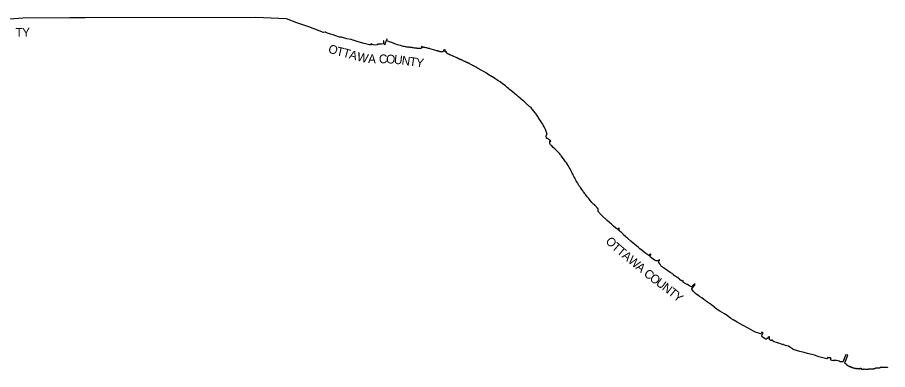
# Model space of a CAD drawing. Extents: x 1588073 to 2013523, y 1090242 to 1357120.
# Drawn here: x 1754621 to 1853753, y 1280661 to 1320847 of the extents above; entities that cross this region are included whole.
import ezdxf

# ---------------------------------------------------------------- set-up
doc = ezdxf.new("R2010")
doc.units = 0
doc.layers.add('GM_X_Adjacent_County', color=7, linetype='Continuous')
doc.layers.add('GM_X_Adjacent_County_Text', color=7, linetype='Continuous')

msp = doc.modelspace()

# ---------------------------------------------------------------- linework, layer by layer
at = {"layer": 'GM_X_Adjacent_County'}
for points in [[(1787832, 1319750), (1786447, 1320242), (1785294, 1320689), (1781799, 1320847), (1762345, 1320806), (1762296, 1320805), (1761604, 1320795), (1761238, 1320794), (1760933, 1320790), (1760605, 1320782), (1755256, 1320749), (1752697, 1320573)], [(1853760, 1280930), (1853747, 1280921), (1853742, 1280905), (1853735, 1280902), (1853720, 1280898), (1853577, 1280890), (1853486, 1280893), (1853300, 1280893), (1853208, 1280887), (1853027, 1280900), (1853015, 1280911), (1853017, 1280924), (1853013, 1280931), (1853000, 1280935), (1852987, 1280931), (1852981, 1280920), (1852979, 1280914), (1852966, 1280901), (1852953, 1280904), (1852942, 1280907), (1852928, 1280903), (1852896, 1280875), (1852884, 1280856), (1852881, 1280848), (1852880, 1280839), (1852870, 1280835), (1852814, 1280825), (1852789, 1280828), (1852753, 1280834), (1852727, 1280831), (1852705, 1280831), (1852696, 1280835), (1852648, 1280831), (1852620, 1280827), (1852593, 1280823), (1852555, 1280832), (1852537, 1280833), (1852505, 1280842), (1852472, 1280826), (1852426, 1280831), (1852378, 1280830), (1852341, 1280807), (1852338, 1280792), (1852338, 1280782), (1852331, 1280774), (1852314, 1280755), (1852292, 1280740), (1852242, 1280740), (1852203, 1280734), (1852182, 1280726), (1852172, 1280714), (1852155, 1280713), (1852098, 1280703), (1852057, 1280702), (1852002, 1280701), (1851876, 1280698), (1851698, 1280703), (1851666, 1280712), (1851642, 1280718), (1851626, 1280724), (1851610, 1280725), (1851599, 1280718), (1851594, 1280710), (1851586, 1280705), (1851573, 1280705), (1851564, 1280696), (1851552, 1280689), (1851512, 1280683), (1851410, 1280680), (1851364, 1280678), (1851341, 1280683), (1851312, 1280682), (1851267, 1280682), (1851201, 1280687), (1851167, 1280699), (1851134, 1280693), (1851107, 1280698), (1851093, 1280708), (1851077, 1280711), (1851046, 1280703), (1851015, 1280693), (1850987, 1280674), (1850943, 1280661), (1850893, 1280661), (1850831, 1280675), (1850821, 1280688), (1850823, 1280700), (1850815, 1280733), (1850799, 1280746), (1850783, 1280744), (1850770, 1280749), (1850759, 1280747), (1850749, 1280745), (1850746, 1280737), (1850738, 1280737), (1850726, 1280742), (1850715, 1280760), (1850693, 1280771), (1850670, 1280777), (1850650, 1280768), (1850627, 1280762), (1850613, 1280770), (1850600, 1280776), (1850586, 1280774), (1850577, 1280754), (1850559, 1280752), (1850549, 1280757), (1850532, 1280766), (1850522, 1280764), (1850511, 1280735), (1850520, 1280725), (1850504, 1280714), (1850485, 1280714), (1850471, 1280728), (1850463, 1280748), (1850447, 1280753), (1850415, 1280749), (1850407, 1280733), (1850389, 1280736), (1850375, 1280739), (1850369, 1280749), (1850364, 1280759), (1850352, 1280762), (1850343, 1280758), (1850324, 1280755), (1850312, 1280749), (1850300, 1280753), (1850292, 1280761), (1850283, 1280772), (1850268, 1280776), (1850247, 1280776), (1850233, 1280765), (1850230, 1280760), (1850229, 1280746), (1850212, 1280739), (1850188, 1280737), (1850153, 1280737), (1850130, 1280746), (1850106, 1280771), (1850066, 1280790), (1850048, 1280799), (1850034, 1280799), (1850024, 1280792), (1850001, 1280789), (1849981, 1280789), (1849952, 1280795), (1849931, 1280808), (1849909, 1280809), (1849877, 1280828), (1849843, 1280841), (1849820, 1280834), (1849792, 1280849), (1849753, 1280864), (1849748, 1280877), (1849698, 1280897), (1849659, 1280906), (1849628, 1280907), (1849611, 1280913), (1849602, 1280919), (1849584, 1280932), (1849582, 1280945), (1849570, 1280952), (1849559, 1280956), (1849554, 1280963), (1849550, 1280973), (1849541, 1280973), (1849536, 1280967), (1849525, 1280956), (1849518, 1280947), (1849514, 1280942), (1849489, 1280954), (1849479, 1280964), (1849470, 1280964), (1849462, 1280965), (1849452, 1280974), (1849440, 1280976), (1849425, 1280976), (1849415, 1280995), (1849406, 1281002), (1849403, 1281009), (1849397, 1281016), (1849390, 1281016), (1849376, 1281016), (1849358, 1281024), (1849316, 1281054), (1849307, 1281055), (1849294, 1281057), (1849288, 1281066), (1849280, 1281070), (1849272, 1281070), (1849263, 1281070), (1849260, 1281065), (1849262, 1281059), (1849255, 1281059), (1849248, 1281072), (1849246, 1281093), (1849245, 1281105), (1849228, 1281116), (1849217, 1281117), (1849207, 1281121), (1849202, 1281127), (1849188, 1281114), (1849181, 1281116), (1849181, 1281125), (1849177, 1281134), (1849172, 1281138), (1849150, 1281126), (1849138, 1281130), (1849129, 1281144), (1849129, 1281159), (1849106, 1281159), (1849107, 1281170), (1849101, 1281185), (1849110, 1281205), (1849088, 1281235), (1849072, 1281255), (1849056, 1281279), (1849042, 1281283), (1849031, 1281285), (1849004, 1281295), (1848986, 1281320), (1848971, 1281341), (1848960, 1281346), (1848953, 1281343), (1848942, 1281338), (1848882, 1281395), (1848876, 1281405), (1848877, 1281418), (1849231, 1282300), (1848992, 1282333), (1848974, 1282291), (1848679, 1281573), (1848665, 1281557), (1848640, 1281550), (1848313, 1281545), (1848299, 1281556), (1848260, 1281618), (1848239, 1281633), (1848124, 1281665), (1847916, 1281684), (1847731, 1281688), (1847687, 1281697), (1847660, 1281711), (1847648, 1281724), (1847635, 1281724), (1847627, 1281704), (1847585, 1281663), (1847441, 1281717), (1847330, 1281728), (1847292, 1281752), (1847278, 1281781), (1847285, 1282006), (1847265, 1282013), (1847221, 1281998), (1846980, 1282007), (1846941, 1282016), (1846928, 1282036), (1846905, 1282036), (1846892, 1282007), (1846901, 1281948), (1846875, 1281918), (1846820, 1281905), (1845926, 1282115), (1845743, 1282196), (1845412, 1282298), (1844630, 1282504), (1844241, 1282605), (1843773, 1282740), (1842992, 1282975), (1842945, 1283020), (1842630, 1283239), (1842481, 1283348), (1842079, 1283430), (1842071, 1283432), (1841903, 1283475), (1841888, 1283491), (1841890, 1283523), (1841860, 1283535), (1841840, 1283496), (1841768, 1283516), (1841651, 1283548), (1841540, 1283590), (1841347, 1283687), (1841305, 1283669), (1841200, 1283708), (1841080, 1283741), (1840846, 1283827), (1840830, 1283838), (1840819, 1283850), (1840794, 1283866), (1840771, 1283885), (1840725, 1283894), (1840626, 1283933), (1840607, 1283949), (1840599, 1283969), (1840608, 1284033), (1840610, 1284050), (1840601, 1284064), (1840580, 1284066), (1840569, 1284055), (1840560, 1284004), (1840532, 1283986), (1840469, 1283999), (1840412, 1284019), (1840351, 1284053), (1840299, 1284089), (1840285, 1284145), (1840288, 1284222), (1840295, 1284405), (1840284, 1284415), (1840265, 1284412), (1840162, 1284314), (1840146, 1284317), (1840132, 1284314), (1840132, 1284303), (1840137, 1284294), (1840118, 1284209), (1840113, 1284201), (1840076, 1284194), (1840043, 1284195), (1840031, 1284214), (1840031, 1284244), (1840012, 1284264), (1839998, 1284264), (1839982, 1284206), (1839967, 1284166), (1839931, 1284139), (1839839, 1284153), (1839711, 1284228), (1839575, 1284311), (1839480, 1284408), (1839475, 1284437), (1839461, 1284455), (1839439, 1284476), (1839425, 1284523), (1839429, 1284554), (1839560, 1284858), (1839408, 1284943), (1839331, 1284768), (1839314, 1284748), (1839270, 1284740), (1839261, 1284733), (1838988, 1284846), (1838930, 1284846), (1838798, 1284909), (1838484, 1285053), (1837936, 1285336), (1837205, 1285738), (1836971, 1285872), (1836625, 1286073), (1836166, 1286346), (1835907, 1286495), (1835668, 1286674), (1835347, 1286913), (1835185, 1287026), (1834653, 1287322), (1834452, 1287439), (1834299, 1287561), (1834154, 1287675), (1834052, 1287753), (1834040, 1287773), (1834030, 1287801), (1834019, 1287817), (1834001, 1287818), (1833984, 1287818), (1833715, 1288031), (1833528, 1288151), (1833523, 1288177), (1833517, 1288195), (1833501, 1288206), (1833479, 1288206), (1833339, 1288296), (1833255, 1288355), (1833241, 1288379), (1833225, 1288391), (1833205, 1288393), (1833122, 1288451), (1833044, 1288510), (1832818, 1288652), (1832572, 1288832), (1832329, 1289009), (1832117, 1289169), (1832107, 1289212), (1832084, 1289228), (1832043, 1289206), (1831858, 1289361), (1831633, 1289590), (1831563, 1289687), (1831461, 1289834), (1831468, 1289864), (1831577, 1290033), (1831655, 1290144), (1831757, 1290275), (1831841, 1290393), (1831843, 1290425), (1831703, 1290394), (1831682, 1290374), (1831599, 1290281), (1831539, 1290223), (1831526, 1290186), (1831460, 1290090), (1831403, 1290092), (1831225, 1290173), (1831092, 1290248), (1831096, 1290259), (1830939, 1290363), (1830929, 1290357), (1830841, 1290402), (1830489, 1290601), (1830464, 1290620), (1830446, 1290640), (1830437, 1290663), (1830461, 1290694), (1830475, 1290719), (1830484, 1290734), (1830477, 1290752), (1830458, 1290768), (1830446, 1290765), (1830433, 1290760), (1830419, 1290762), (1830341, 1290815), (1830320, 1290816), (1830308, 1290805), (1830295, 1290804), (1830277, 1290787), (1830167, 1290852), (1830086, 1290899), (1830084, 1290954), (1830074, 1290978), (1830033, 1290994), (1830001, 1291003), (1829944, 1291043), (1829942, 1291078), (1829928, 1291104), (1829895, 1291124), (1829889, 1291145), (1829881, 1291157), (1829834, 1291157), (1829794, 1291169), (1829688, 1291252), (1829631, 1291278), (1829579, 1291319), (1829530, 1291352), (1829503, 1291384), (1829473, 1291376), (1829461, 1291368), (1829351, 1291451), (1829353, 1291504), (1829298, 1291546), (1829262, 1291557), (1829195, 1291609), (1828992, 1291753), (1828434, 1292129), (1828403, 1292154), (1828365, 1292181), (1828349, 1292206), (1828323, 1292211), (1828209, 1292288), (1828004, 1292434), (1827937, 1292484), (1827793, 1292720), (1827706, 1292864), (1827678, 1292964), (1827679, 1292997), (1827701, 1293018), (1827710, 1293047), (1827706, 1293068), (1827706, 1293081), (1827712, 1293104), (1827731, 1293119), (1827750, 1293133), (1827762, 1293154), (1827764, 1293175), (1827749, 1293194), (1827724, 1293194), (1827702, 1293169), (1827674, 1293116), (1827622, 1293066), (1827583, 1293064), (1827472, 1293064), (1827432, 1293073), (1827386, 1293070), (1827351, 1293085), (1827313, 1293110), (1827253, 1293139), (1827223, 1293152), (1827200, 1293154), (1827048, 1293256), (1826910, 1293361), (1826723, 1293517), (1826675, 1293592), (1826662, 1293630), (1826675, 1293659), (1826708, 1293670), (1826748, 1293707), (1826762, 1293740), (1826762, 1293780), (1826745, 1293816), (1826714, 1293830), (1826672, 1293820), (1826649, 1293793), (1826639, 1293770), (1826626, 1293717), (1826599, 1293695), (1826566, 1293697), (1826430, 1293772), (1826226, 1293908), (1826028, 1294068), (1825789, 1294241), (1825529, 1294452), (1825334, 1294613), (1824777, 1295072), (1824512, 1295302), (1824145, 1295625), (1823963, 1295771), (1823896, 1295849), (1823675, 1296043), (1823629, 1296110), (1823427, 1296297), (1823335, 1296362), (1823207, 1296481), (1823116, 1296586), (1823111, 1296617), (1823157, 1296671), (1823180, 1296707), (1823176, 1296832), (1823097, 1296773), (1823062, 1296738), (1823022, 1296700), (1822980, 1296675), (1822922, 1296717), (1822763, 1296848), (1822540, 1297038), (1822291, 1297256), (1822126, 1297395), (1822060, 1297431), (1821799, 1297683), (1821594, 1297886), (1821498, 1297955), (1821350, 1298088), (1821260, 1298184), (1821062, 1298383), (1821007, 1298447), (1820947, 1298510), (1820889, 1298579), (1820859, 1298619), (1820853, 1298635), (1820809, 1298679), (1820786, 1298696), (1820774, 1298821), (1820780, 1298940), (1820778, 1298990), (1820765, 1299030), (1820744, 1299061), (1820642, 1299126), (1820609, 1299184), (1820561, 1299253), (1820459, 1299353), (1820419, 1299401), (1820404, 1299446), (1820323, 1299506), (1820262, 1299516), (1820212, 1299556), (1820062, 1299741), (1819933, 1299886), (1819874, 1299963), (1819701, 1300169), (1819546, 1300378), (1819352, 1300622), (1819309, 1300670), (1819273, 1300739), (1819123, 1300944), (1819068, 1301006), (1819016, 1301075), (1818926, 1301215), (1818837, 1301342), (1818764, 1301443), (1818714, 1301511), (1818678, 1301549), (1818593, 1301668), (1818559, 1301726), (1818503, 1301841), (1818465, 1301914), (1818428, 1301966), (1818350, 1302090), (1818290, 1302186), (1818252, 1302257), (1818209, 1302348), (1818175, 1302415), (1818117, 1302540), (1818021, 1302703), (1817981, 1302764), (1817914, 1302912), (1817897, 1302956), (1817827, 1303069), (1817762, 1303211), (1817735, 1303256), (1817701, 1303334), (1817672, 1303409), (1817637, 1303474), (1817587, 1303551), (1817495, 1303706), (1817405, 1303871), (1817376, 1303939), (1817289, 1304061), (1817162, 1304252), (1817070, 1304375), (1816910, 1304604), (1816717, 1304854), (1816566, 1305043), (1816513, 1305121), (1816437, 1305216), (1816367, 1305305), (1816264, 1305413), (1816161, 1305535), (1816108, 1305592), (1815968, 1305733), (1815852, 1305840), (1815670, 1306015), (1815486, 1306186), (1815383, 1306285), (1815337, 1306322), (1815315, 1306370), (1815258, 1306441), (1815265, 1306476), (1815279, 1306498), (1815282, 1306531), (1815265, 1306654), (1815253, 1306701), (1815258, 1306719), (1815267, 1306729), (1815291, 1306741), (1815306, 1306741), (1815320, 1306726), (1815343, 1306726), (1815362, 1306731), (1815376, 1306724), (1815394, 1306720), (1815405, 1306741), (1815404, 1306755), (1815395, 1306763), (1815379, 1306761), (1815359, 1306764), (1815339, 1306769), (1815317, 1306786), (1815286, 1306823), (1815234, 1306873), (1815169, 1306915), (1815081, 1306974), (1815022, 1307012), (1814973, 1307031), (1814923, 1307043), (1814890, 1307050), (1814845, 1307330), (1814872, 1307347), (1814883, 1307392), (1814905, 1307440), (1814933, 1307493), (1814942, 1307543), (1814935, 1307595), (1814925, 1307630), (1814878, 1307736), (1814841, 1307835), (1814775, 1308038), (1814735, 1308127), (1814612, 1308366), (1814560, 1308479), (1814464, 1308649), (1814372, 1308798), (1814145, 1309167), (1813963, 1309460), (1813911, 1309535), (1813829, 1309637), (1813798, 1309668), (1813775, 1309675), (1813749, 1309706), (1813730, 1309752), (1813714, 1309824), (1813642, 1309927), (1813423, 1310184), (1813331, 1310295), (1813263, 1310378), (1813131, 1310515), (1812973, 1310668), (1812900, 1310726), (1812833, 1310779), (1812787, 1310824), (1812673, 1310939), (1812385, 1311201), (1812013, 1311531), (1811899, 1311637), (1811713, 1311797), (1811543, 1311941), (1811478, 1311991), (1811253, 1312177), (1810937, 1312437), (1810694, 1312637), (1810584, 1312732), (1810433, 1312852), (1810227, 1313026), (1810063, 1313153), (1809890, 1313283), (1809626, 1313480), (1809364, 1313643), (1809129, 1313803), (1809058, 1313851), (1809051, 1313874), (1808997, 1313907), (1808976, 1313903), (1808914, 1313943), (1808733, 1314050), (1808737, 1314068), (1808707, 1314086), (1808688, 1314074), (1808522, 1314166), (1808380, 1314267), (1808048, 1314469), (1807512, 1314798), (1807045, 1315060), (1806918, 1315140), (1806883, 1315173), (1806813, 1315193), (1806721, 1315240), (1806662, 1315278), (1806624, 1315311), (1806583, 1315321), (1806415, 1315408), (1806262, 1315480), (1806216, 1315501), (1806170, 1315530), (1806133, 1315561), (1806123, 1315567), (1806103, 1315570), (1806029, 1315607), (1805963, 1315640), (1805945, 1315646), (1805914, 1315657), (1805862, 1315686), (1805826, 1315698), (1805789, 1315708), (1805734, 1315732), (1805698, 1315757), (1805675, 1315772), (1805642, 1315786), (1805618, 1315806), (1805570, 1315816), (1805488, 1315852), (1805411, 1315887), (1805373, 1315913), (1805376, 1315933), (1805349, 1315927), (1805287, 1315952), (1805234, 1315980), (1805200, 1315989), (1805188, 1316008), (1805165, 1316015), (1805129, 1316040), (1805113, 1316036), (1805099, 1316028), (1805082, 1316028), (1805068, 1316029), (1804978, 1316078), (1804933, 1316100), (1804899, 1316114), (1804877, 1316126), (1804858, 1316129), (1804847, 1316134), (1804841, 1316145), (1804833, 1316166), (1804781, 1316198), (1804703, 1316233), (1804671, 1316231), (1804594, 1316264), (1804262, 1316415), (1804243, 1316433), (1804182, 1316454), (1803991, 1316548), (1803967, 1316549), (1803939, 1316557), (1803905, 1316580), (1803871, 1316587), (1803858, 1316598), (1803855, 1316621), (1803839, 1316628), (1803820, 1316624), (1803796, 1316620), (1803767, 1316631), (1803701, 1316666), (1803625, 1316707), (1803563, 1316730), (1803530, 1316760), (1803529, 1316777), (1803520, 1316819), (1803520, 1316853), (1803515, 1316877), (1803506, 1316887), (1803488, 1316901), (1803456, 1316910), (1803425, 1316910), (1803391, 1316913), (1803372, 1316916), (1803353, 1316937), (1803339, 1316960), (1803339, 1316969), (1803340, 1316990), (1803359, 1317016), (1803379, 1317036), (1803384, 1317052), (1803384, 1317077), (1803379, 1317087), (1803288, 1317130), (1803276, 1317149), (1803275, 1317161), (1803265, 1317165), (1803242, 1317149), (1803175, 1317094), (1803159, 1317085), (1803145, 1317085), (1803126, 1317085), (1803118, 1317076), (1803111, 1317068), (1803144, 1316961), (1803115, 1316936), (1803074, 1316912), (1803016, 1316898), (1802928, 1316901), (1802839, 1316918), (1802769, 1316933), (1802693, 1316954), (1802650, 1316967), (1802633, 1316972), (1802629, 1316979), (1802628, 1316999), (1802619, 1316996), (1802604, 1316985), (1802543, 1316997), (1802472, 1317013), (1802375, 1317033), (1802183, 1317090), (1802029, 1317131), (1801738, 1317231), (1801625, 1317263), (1801550, 1317281), (1801454, 1317309), (1801333, 1317342), (1801257, 1317358), (1801139, 1317379), (1801032, 1317399), (1800940, 1317414), (1800915, 1317428), (1800892, 1317433), (1800875, 1317433), (1800849, 1317439), (1800836, 1317445), (1800814, 1317442), (1800790, 1317441), (1800767, 1317437), (1800750, 1317437), (1800721, 1317545), (1800705, 1317541), (1800665, 1317481), (1800662, 1317442), (1800691, 1317360), (1800670, 1317348), (1800641, 1317329), (1800587, 1317314), (1800551, 1317312), (1800507, 1317304), (1800450, 1317303), (1800339, 1317307), (1800315, 1317307), (1800297, 1317308), (1800257, 1317300), (1800213, 1317304), (1800175, 1317314), (1800097, 1317321), (1800027, 1317323), (1799948, 1317330), (1799915, 1317337), (1799862, 1317339), (1799756, 1317369), (1799692, 1317371), (1799633, 1317384), (1799592, 1317403), (1799519, 1317397), (1799422, 1317413), (1799371, 1317407), (1799315, 1317415), (1799238, 1317443), (1799155, 1317444), (1799085, 1317453), (1799001, 1317467), (1798886, 1317493), (1798844, 1317497), (1798726, 1317525), (1798580, 1317542), (1798459, 1317575), (1798244, 1317624), (1798069, 1317681), (1797922, 1317717), (1797718, 1317782), (1797221, 1317972), (1797009, 1318052), (1796825, 1318122), (1796742, 1318174), (1796697, 1318228), (1796695, 1318264), (1796733, 1318382), (1796704, 1318356), (1796624, 1318172), (1796558, 1318006), (1796497, 1317809), (1796481, 1317722), (1796422, 1317771), (1796391, 1317830), (1796370, 1317907), (1796363, 1318170), (1796322, 1318170), (1796336, 1317893), (1796284, 1317847), (1796117, 1317799), (1795978, 1317792), (1795926, 1317792), (1795655, 1317802), (1795638, 1317726), (1795568, 1317702), (1795405, 1317691), (1795165, 1317726), (1795034, 1317757), (1794968, 1317788), (1794964, 1317868), (1794929, 1317799), (1794933, 1317761), (1794902, 1317722), (1794815, 1317716), (1794749, 1317716), (1794134, 1317854), (1793436, 1318066), (1792867, 1318261), (1792844, 1318265), (1792624, 1318313), (1792162, 1318410), (1791940, 1318479), (1791766, 1318528), (1791534, 1318580), (1791304, 1318601), (1790912, 1318740), (1790603, 1318858), (1790280, 1318941), (1789957, 1319042), (1789867, 1319087), (1789804, 1319129), (1789752, 1319146), (1789696, 1319141), (1789502, 1319115), (1787832, 1319750)]]:
    msp.add_lwpolyline(points, dxfattribs=at)

# ---------------------------------------------------------------- texts
at = {"layer": 'GM_X_Adjacent_County_Text'}
for s, rotation, p in [('T', 1.67678, (1754428, 1318623)), ('Y', 1.11465, (1755173, 1318645)), ('O', 339.86268, (1789933, 1316888)), ('T', 347.09922, (1790895, 1316544)), ('T', 344.76191, (1791614, 1316380)), ('A', 344.32735, (1792334, 1316184)), ('W', 346.51005, (1793225, 1315934)), ('A', 357.6905, (1794557, 1315636)), ('C', 0.44186, (1795809, 1315607)), ('O', 357.07037, (1796607, 1315613)), ('U', 353.29728, (1797473, 1315570)), ('N', 352.06612, (1798346, 1315467)), ('T', 352.21937, (1799225, 1315345)), ('Y', 352.2535, (1799967, 1315243)), ('O', 311.7997, (1821557, 1295263)), ('T', 318.93595, (1822243, 1294508)), ('T', 320.32442, (1822827, 1294000)), ('A', 320.67374, (1823408, 1293518)), ('W', 320.67157, (1824092, 1292957)), ('A', 320.45521, (1824983, 1292227)), ('C', 319.9708, (1825896, 1291470)), ('O', 322.71566, (1826560, 1290914)), ('U', 323.56537, (1827276, 1290369)), ('N', 322.54399, (1827984, 1289846)), ('T', 320.65207, (1828679, 1289314)), ('Y', 319.44023, (1829254, 1288843))]:
    msp.add_text(s, height=1000, rotation=rotation, dxfattribs=at).set_placement(p)

doc.saveas('drawing.dxf')
